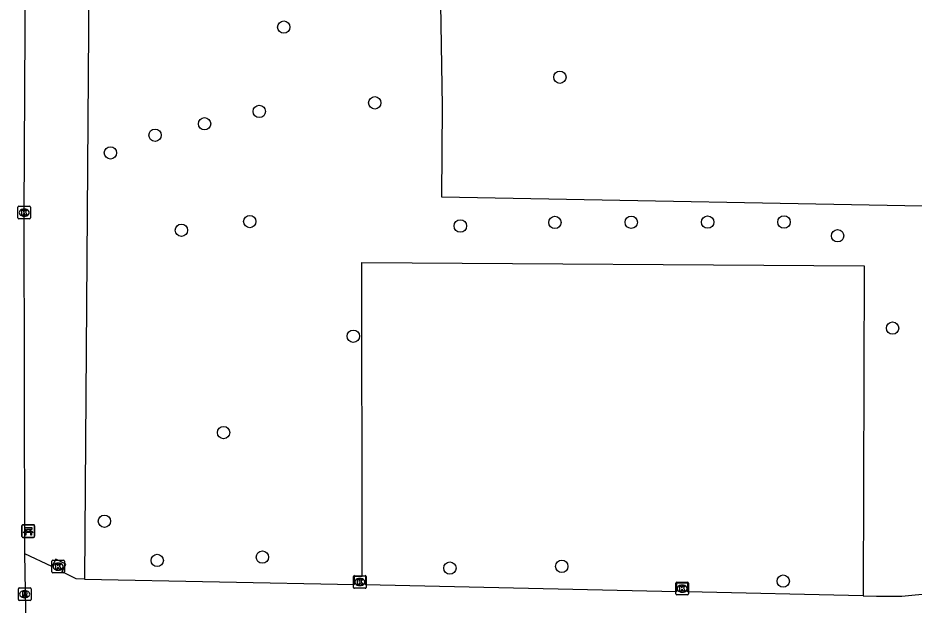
# Model space of a CAD drawing. Extents: x 160732 to 162105, y 387428 to 388479.
# Drawn here: x 160986.1 to 161057.1, y 387860.3 to 387906.9 of the extents above; entities that cross this region are included whole.
import ezdxf

# ---------------------------------------------------------------- set-up
doc = ezdxf.new("R2010")
doc.units = 0
for name, color, linetype in [('IMGEO_Bank', 7, 'Continuous'), ('IMGEO_Boom', 7, 'Continuous'), ('IMGEO_Kolk', 7, 'Continuous'), ('IMGEO_Loofbos', 7, 'Continuous'), ('IMGEO_Rioolput', 7, 'Continuous'), ('IMGEO_Voetpad_gesloten', 7, 'Continuous')]:
    doc.layers.add(name, color=color, linetype=linetype)

msp = doc.modelspace()

# ---------------------------------------------------------------- linework, layer by layer
at = {"layer": 'IMGEO_Bank'}
for p, q in [((160986.443, 387865.789), (160986.443, 387866.63)), ((160986.443, 387866.63), (160986.443, 387865.789)), ((160986.518, 387866.714), (160987.359, 387866.714)), ((160987.359, 387866.714), (160986.518, 387866.714)), ((160987.443, 387866.639), (160987.443, 387865.798)), ((160987.443, 387865.798), (160987.443, 387866.639)), ((160987.14, 387866.112), (160986.747, 387866.112)), ((160986.752, 387866.22), (160986.752, 387866.326)), ((160986.796, 387866.326), (160986.796, 387866.22)), ((160987.084, 387866.332), (160986.802, 387866.332)), ((160986.802, 387866.214), (160987.084, 387866.214)), ((160987.09, 387866.22), (160987.09, 387866.326)), ((160987.134, 387866.326), (160987.134, 387866.22)), ((160987.368, 387865.714), (160986.527, 387865.714)), ((160986.527, 387865.714), (160987.368, 387865.714))]:
    msp.add_line(p, q, dxfattribs=at)
for points in [[(160986.69, 387866.112), (160986.548, 387866.112), (160986.66, 387866.214), (160986.746, 387866.214)], [(160986.746, 387866.332), (160986.66, 387866.332), (160986.66, 387866.493), (160987.223, 387866.493), (160987.223, 387866.332), (160987.14, 387866.332)], [(160986.74, 387866.105), (160986.74, 387865.898), (160986.697, 387865.898), (160986.697, 387866.105)], [(160987.14, 387866.214), (160987.223, 387866.214), (160987.335, 387866.112), (160987.196, 387866.112)], [(160987.19, 387866.105), (160987.19, 387865.898), (160987.146, 387865.898), (160987.146, 387866.105)]]:
    msp.add_lwpolyline(points, dxfattribs=at)
for centre, radius, start, end in [((160986.521, 387866.636), 0.0779, 92.4484, 184.28452), ((160986.521, 387866.636), 0.0779, 92.4484, 184.28452), ((160987.365, 387866.636), 0.0779, 2.4484, 94.28452), ((160987.365, 387866.636), 0.0779, 2.4484, 94.28452), ((160986.69, 387866.105), 0.00671, 2.89567, 87.10433), ((160986.747, 387866.105), 0.00671, 92.89567, 177.10433), ((160986.745, 387866.325), 0.00671, 2.89567, 87.10433), ((160986.745, 387866.221), 0.00671, 272.89567, 357.10433), ((160986.802, 387866.325), 0.00671, 92.89567, 177.10433), ((160986.802, 387866.221), 0.00671, 182.89567, 267.10433), ((160987.084, 387866.325), 0.00671, 2.89567, 87.10433), ((160987.084, 387866.221), 0.00671, 272.89567, 357.10433), ((160987.141, 387866.325), 0.00671, 92.89567, 177.10433), ((160987.141, 387866.221), 0.00671, 182.89567, 267.10433), ((160987.139, 387866.105), 0.00671, 2.89567, 87.10433), ((160987.196, 387866.105), 0.00671, 92.89567, 177.10433), ((160986.521, 387865.792), 0.0779, 182.4484, 274.28452), ((160986.521, 387865.792), 0.0779, 182.4484, 274.28452), ((160987.365, 387865.792), 0.0779, 272.4484, 4.28452), ((160987.365, 387865.792), 0.0779, 272.4484, 4.28452)]:
    msp.add_arc(centre, radius, start, end, dxfattribs=at)
at = {"layer": 'IMGEO_Boom'}
for centre in [(161007.185, 387906.151), (161029.057, 387902.178), (161014.395, 387900.148), (161005.248, 387899.47), (161000.913, 387898.489), (160996.987, 387897.579), (160993.457, 387896.181), (161004.49, 387890.738), (161021.174, 387890.388), (161028.668, 387890.668), (161034.717, 387890.68), (161040.766, 387890.692), (161046.815, 387890.704), (160999.075, 387890.049), (161051.063, 387889.616), (161055.418, 387882.293), (161012.695, 387881.656), (161002.419, 387874.013), (160992.974, 387866.992), (161005.49, 387864.145), (160997.164, 387863.881), (161029.207, 387863.417), (161020.343, 387863.283), (161046.751, 387862.249)]:
    msp.add_circle(centre, 0.489, dxfattribs=at)
at = {"layer": 'IMGEO_Kolk'}
for p, q in [((160986.125, 387891.023), (160986.125, 387891.875)), ((160986.2, 387891.949), (160987.052, 387891.949)), ((160986.613, 387891.729), (160986.638, 387891.729)), ((160987.126, 387891.875), (160987.126, 387891.023)), ((160987.052, 387890.949), (160986.2, 387890.949)), ((160986.636, 387891.169), (160986.611, 387891.169)), ((160988.809, 387862.97), (160988.809, 387863.822)), ((160988.884, 387863.896), (160989.736, 387863.896)), ((160989.81, 387863.822), (160989.81, 387862.97)), ((160989.32, 387863.116), (160989.295, 387863.116)), ((160989.297, 387863.676), (160989.322, 387863.676)), ((160989.736, 387862.896), (160988.884, 387862.896)), ((161012.709, 387861.752), (161012.709, 387862.604)), ((161012.784, 387862.678), (161013.636, 387862.678)), ((161013.197, 387862.458), (161013.222, 387862.458)), ((161013.71, 387862.604), (161013.71, 387861.752)), ((161013.636, 387861.678), (161012.784, 387861.678)), ((161013.22, 387861.898), (161013.195, 387861.898)), ((161038.248, 387861.226), (161038.248, 387862.078)), ((161038.323, 387862.152), (161039.175, 387862.152)), ((161038.736, 387861.932), (161038.761, 387861.932)), ((161039.249, 387862.078), (161039.249, 387861.226)), ((161039.175, 387861.152), (161038.323, 387861.152)), ((161038.759, 387861.372), (161038.734, 387861.372))]:
    msp.add_line(p, q, dxfattribs=at)
for points in [[(160986.125, 387891.023), (160986.125, 387891.875)], [(160986.2, 387891.949), (160987.052, 387891.949)], [(160986.446, 387891.649), (160986.569, 387891.649), (160986.569, 387891.498), (160986.699, 387891.649), (160986.863, 387891.649), (160986.717, 387891.498), (160986.87, 387891.249), (160986.718, 387891.249), (160986.633, 387891.413), (160986.569, 387891.346), (160986.569, 387891.249), (160986.446, 387891.249), (160986.446, 387891.649)], [(160987.126, 387891.875), (160987.126, 387891.023)], [(160987.052, 387890.949), (160986.2, 387890.949)], [(160988.809, 387862.97), (160988.809, 387863.822)], [(160988.884, 387863.896), (160989.736, 387863.896)], [(160989.81, 387863.822), (160989.81, 387862.97)], [(160989.13, 387863.596), (160989.253, 387863.596), (160989.253, 387863.445), (160989.383, 387863.596), (160989.547, 387863.596), (160989.401, 387863.445), (160989.554, 387863.196), (160989.402, 387863.196), (160989.317, 387863.36), (160989.253, 387863.293), (160989.253, 387863.196), (160989.13, 387863.196), (160989.13, 387863.596)], [(160989.736, 387862.896), (160988.884, 387862.896)], [(161012.709, 387861.752), (161012.709, 387862.604)], [(161012.784, 387862.678), (161013.636, 387862.678)], [(161013.03, 387862.378), (161013.153, 387862.378), (161013.153, 387862.227), (161013.283, 387862.378), (161013.447, 387862.378), (161013.301, 387862.227), (161013.454, 387861.978), (161013.302, 387861.978), (161013.217, 387862.142), (161013.153, 387862.075), (161013.153, 387861.978), (161013.03, 387861.978), (161013.03, 387862.378)], [(161013.71, 387862.604), (161013.71, 387861.752)], [(161013.636, 387861.678), (161012.784, 387861.678)], [(161038.248, 387861.226), (161038.248, 387862.078)], [(161038.323, 387862.152), (161039.175, 387862.152)], [(161038.569, 387861.852), (161038.692, 387861.852), (161038.692, 387861.701), (161038.822, 387861.852), (161038.986, 387861.852), (161038.84, 387861.701), (161038.993, 387861.452), (161038.841, 387861.452), (161038.756, 387861.616), (161038.692, 387861.549), (161038.692, 387861.452), (161038.569, 387861.452), (161038.569, 387861.852)], [(161039.249, 387862.078), (161039.249, 387861.226)], [(161039.175, 387861.152), (161038.323, 387861.152)]]:
    msp.add_lwpolyline(points, dxfattribs=at)
for centre, start, end in [((160986.202, 387891.873), 91.55205, 178.44795), ((160986.202, 387891.873), 91.55205, 178.44795), ((160987.05, 387891.873), 1.55205, 88.44795), ((160987.05, 387891.873), 1.55205, 88.44795), ((160986.202, 387891.025), 181.55205, 268.44795), ((160986.202, 387891.025), 181.55205, 268.44795), ((160987.05, 387891.025), 271.55205, 358.44795), ((160987.05, 387891.025), 271.55205, 358.44795), ((160988.886, 387863.82), 91.55205, 178.44795), ((160988.886, 387863.82), 91.55205, 178.44795), ((160989.734, 387863.82), 1.55205, 88.44795), ((160989.734, 387863.82), 1.55205, 88.44795), ((160988.886, 387862.972), 181.55205, 268.44795), ((160988.886, 387862.972), 181.55205, 268.44795), ((160989.734, 387862.972), 271.55205, 358.44795), ((160989.734, 387862.972), 271.55205, 358.44795), ((161012.786, 387862.602), 91.55205, 178.44795), ((161012.786, 387862.602), 91.55205, 178.44795), ((161013.634, 387862.602), 1.55205, 88.44795), ((161013.634, 387862.602), 1.55205, 88.44795), ((161012.786, 387861.754), 181.55205, 268.44795), ((161012.786, 387861.754), 181.55205, 268.44795), ((161013.634, 387861.754), 271.55205, 358.44795), ((161013.634, 387861.754), 271.55205, 358.44795), ((161038.325, 387862.076), 91.55205, 178.44795), ((161038.325, 387862.076), 91.55205, 178.44795), ((161039.173, 387862.076), 1.55205, 88.44795), ((161039.173, 387862.076), 1.55205, 88.44795), ((161038.325, 387861.228), 181.55205, 268.44795), ((161038.325, 387861.228), 181.55205, 268.44795), ((161039.173, 387861.228), 271.55205, 358.44795), ((161039.173, 387861.228), 271.55205, 358.44795)]:
    msp.add_arc(centre, 0.0765, start, end, dxfattribs=at)
for centre, major_axis, ratio, start_param, end_param in [((160986.612, 387891.449), (-0.387, 0.002), 0.722429, 4.712389, 7.853982), ((160986.637, 387891.449), (-0.39, 0.002), 0.717154, 1.570796, 4.712389), ((160989.296, 387863.396), (-0.387, 0.002), 0.722429, 4.712389, 7.853982), ((160989.321, 387863.396), (-0.39, 0.002), 0.717154, 1.570796, 4.712389), ((161013.196, 387862.178), (-0.387, 0.002), 0.722429, 4.712389, 7.853982), ((161013.221, 387862.178), (-0.39, 0.002), 0.717154, 1.570796, 4.712389), ((161038.735, 387861.652), (-0.387, 0.002), 0.722429, 4.712389, 7.853982), ((161038.76, 387861.652), (-0.39, 0.002), 0.717154, 1.570796, 4.712389)]:
    msp.add_ellipse(centre, major_axis=major_axis, ratio=ratio, start_param=start_param, end_param=end_param, dxfattribs=at)
at = {"layer": 'IMGEO_Loofbos'}
for points in [[(160992.068, 387953.089), (160991.399, 387862.403)], [(161067.757, 387861.58), (161064.851, 387889.42), (161064.461, 387890.392), (161063.827, 387891.134), (161062.994, 387891.644), (161062.045, 387891.872), (161019.712, 387892.681), (161019.763, 387899.892), (161019.138, 387938.676)], [(161013.391, 387862.63), (161013.39, 387864.778), (161013.373, 387887.506), (161053.156, 387887.218), (161053.092, 387861.075)]]:
    msp.add_lwpolyline(points, dxfattribs=at)
at = {"layer": 'IMGEO_Rioolput'}
for p, q in [((160986.236, 387861.714), (160987.088, 387861.714)), ((160986.161, 387860.788), (160986.161, 387861.64)), ((160986.649, 387861.494), (160986.674, 387861.494)), ((160987.162, 387861.64), (160987.162, 387860.788)), ((160987.088, 387860.714), (160986.236, 387860.714)), ((160986.672, 387860.934), (160986.647, 387860.934))]:
    msp.add_line(p, q, dxfattribs=at)
for points in [[(160986.236, 387861.714), (160987.088, 387861.714)], [(160986.161, 387860.788), (160986.161, 387861.64)], [(160986.75, 387861.412), (160986.498, 387861.414), (160986.498, 387861.014)], [(160986.498, 387861.014), (160986.622, 387861.014), (160986.622, 387861.176), (160986.633, 387861.176)], [(160986.676, 387861.333), (160986.622, 387861.333), (160986.622, 387861.252)], [(160986.622, 387861.252), (160986.674, 387861.252)], [(160986.68, 387861.147), (160986.751, 387861.014), (160986.891, 387861.014), (160986.826, 387861.14)], [(160987.162, 387861.64), (160987.162, 387860.788)], [(160987.088, 387860.714), (160986.236, 387860.714)]]:
    msp.add_lwpolyline(points, dxfattribs=at)
for centre, radius, start, end in [((160986.238, 387861.638), 0.0765, 91.55205, 178.44795), ((160986.238, 387861.638), 0.0765, 91.55205, 178.44795), ((160987.086, 387861.638), 0.0765, 1.55205, 88.44795), ((160987.086, 387861.638), 0.0765, 1.55205, 88.44795), ((160986.632, 387861.123), 0.0533, 26.02933, 88.69889), ((160986.658, 387861.441), 0.19, 274.7715, 282.96867), ((160986.682, 387861.237), 0.0964, 77.00612, 93.18647), ((160986.696, 387861.294), 0.0378, 276.66336, 79.67722), ((160986.749, 387861.302), 0.109, 350.36119, 89.41601), ((160986.747, 387861.302), 0.112, 277.58423, 350.98172), ((160986.731, 387861.087), 0.108, 29.51342, 73.79051), ((160986.238, 387860.79), 0.0765, 181.55205, 268.44795), ((160986.238, 387860.79), 0.0765, 181.55205, 268.44795), ((160987.086, 387860.79), 0.0765, 271.55205, 358.44795), ((160987.086, 387860.79), 0.0765, 271.55205, 358.44795)]:
    msp.add_arc(centre, radius, start, end, dxfattribs=at)
for centre, major_axis, ratio, start_param, end_param in [((160986.648, 387861.214), (-0.387, 0.002), 0.722429, 4.712389, 7.853982), ((160986.673, 387861.214), (-0.39, 0.002), 0.717154, 1.570796, 4.712389)]:
    msp.add_ellipse(centre, major_axis=major_axis, ratio=ratio, start_param=start_param, end_param=end_param, dxfattribs=at)
at = {"layer": 'IMGEO_Voetpad_gesloten'}
for points in [[(160986.678, 387864.414), (160986.624, 387891.449), (160986.747, 387915.651), (160987.068, 387940.403), (160987.142, 387946.868), (160987.213, 387950.635)], [(160991.399, 387862.403), (160990.729, 387862.416), (160989.618, 387862.984), (160989.91, 387863.582), (160989.119, 387863.994), (160988.818, 387863.397), (160986.678, 387864.414)], [(160986.809, 387857.047), (160986.678, 387864.414)], [(160991.399, 387862.403), (161012.783, 387861.967), (161012.792, 387862.627), (161013.391, 387862.63)], [(161053.092, 387861.075), (161039.166, 387861.402), (161039.199, 387862.078), (161038.304, 387862.062), (161038.295, 387861.401), (161013.671, 387861.945), (161013.69, 387862.632), (161013.391, 387862.63)], [(161053.092, 387861.075), (161054.144, 387861.05), (161056.151, 387861.064), (161061.226, 387861.549)]]:
    msp.add_lwpolyline(points, dxfattribs=at)

doc.saveas('drawing.dxf')
